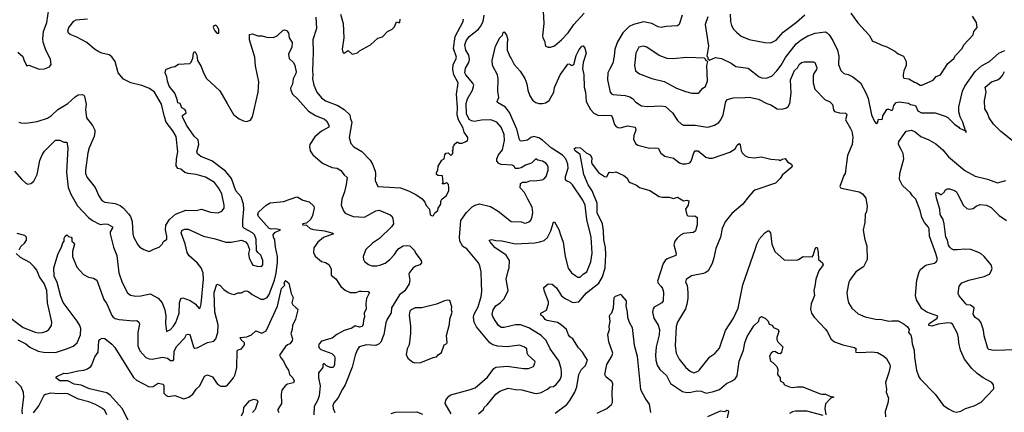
# Model space of a CAD drawing. Extents: x 1678759 to 1859541, y 384609 to 522867.
# Tile 319 of 466: x 1778315 to 1787910, y 484948 to 488771. Entities that reach past the tile are written whole.
import ezdxf

# ---------------------------------------------------------------- set-up
doc = ezdxf.new("R2010")
doc.units = 0

msp = doc.modelspace()

# ---------------------------------------------------------------- linework, layer by layer
at = {"layer": '0CON20XD'}
for points in [[(1778295, 488456.2), (1778343.6, 488413.6), (1778359.3, 488369.3), (1778385, 488323.3), (1778405, 488327.5), (1778505, 488291.2), (1778555, 488293.3), (1778605, 488312.5), (1778620, 488335), (1778616.2, 488385), (1778564.5, 488484.5), (1778542.2, 488552.2), (1778538.8, 488585), (1778546.9, 488655), (1778580.4, 488745), (1778597.6, 488872.4)], [(1778305, 487773.8), (1778325, 487766.7), (1778375, 487763.8), (1778485, 487779.2), (1778586.3, 487813.7), (1778625, 487838.6), (1778685, 487897.5), (1778784.3, 487955), (1778855, 488019.4), (1778885, 488039.2), (1778922.3, 488042.3), (1778938.8, 488035), (1778945.8, 488025), (1778960.9, 487949.1), (1778956.7, 487896.7), (1778966.8, 487816.8), (1779025, 487740), (1779045.5, 487695.5), (1779048.1, 487675), (1779041.5, 487635), (1778991.2, 487525), (1778978.6, 487475), (1778954.4, 487305.6), (1778957.5, 487275), (1778972.7, 487235), (1779048.6, 487138.6), (1779087.1, 487055), (1779115, 487010.8), (1779145, 486993.1), (1779245, 486982.5), (1779295, 486960.5), (1779326.6, 486936.6), (1779375, 486880), (1779393.9, 486853.9), (1779411.5, 486805), (1779417.5, 486685), (1779425, 486657.5), (1779465, 486577.5), (1779485, 486557.5), (1779525, 486532.5), (1779577, 486513), (1779628.3, 486541.7), (1779673, 486557), (1779703, 486587), (1779717, 486613), (1779747.5, 486635), (1779748, 486662), (1779734.4, 486724.4), (1779738.2, 486771.8), (1779775.4, 486824.6), (1779832.7, 486877.3), (1779935, 486917.8), (1780035, 486914.2), (1780085, 486926), (1780175, 486895.8), (1780247.7, 486892.3), (1780285, 486906.7), (1780306.2, 486935), (1780308, 486965), (1780285, 487076.7), (1780252.5, 487135), (1780211.9, 487185), (1780125, 487238.5), (1780033.8, 487263.8), (1779955, 487273.6), (1779925, 487284.5), (1779885, 487316.2), (1779855, 487322.5), (1779838.6, 487348.6), (1779844, 487416), (1779856.1, 487485), (1779838.2, 487635), (1779808.1, 487688.1), (1779742.4, 487775), (1779724.2, 487825), (1779695, 487948.8), (1779628.1, 488065), (1779580.8, 488100.8), (1779505, 488129.3), (1779397.3, 488157.3), (1779325, 488193.3), (1779275.5, 488255), (1779245.6, 488365), (1779211.2, 488411.2), (1779185, 488430), (1779115, 488444.2), (1779087.3, 488457.3), (1779045, 488484), (1778968.1, 488548.1), (1778871.9, 488601.9), (1778805, 488625.8), (1778790.7, 488640.7), (1778783.6, 488663.6), (1778792.9, 488695), (1778841.7, 488758.3), (1778865, 488768.6), (1778975, 488778.5)], [(1781199.6, 488795), (1781208.5, 488685), (1781170, 488575), (1781174.5, 488455), (1781167.1, 488275), (1781172.7, 488235), (1781166.7, 488195), (1781180, 488135), (1781209.5, 488065), (1781255, 488010.5), (1781295, 487982.7), (1781416.5, 487936.5), (1781477.5, 487897.5), (1781530.8, 487845), (1781537.8, 487805), (1781551.9, 487775), (1781524.2, 487624.2), (1781540, 487565), (1781572.4, 487532.4), (1781647.8, 487487.8), (1781730, 487405), (1781751.9, 487365), (1781777.5, 487295), (1781782, 487275), (1781777.5, 487205), (1781805.8, 487145.8), (1782025, 487133.1), (1782104.3, 487104.3), (1782175, 487068.8), (1782235.7, 487025.7), (1782261.2, 486995), (1782275, 486962.5), (1782306.7, 486925), (1782315, 486870), (1782335, 486860), (1782346.4, 486863.6), (1782360.7, 486889.3), (1782390, 486915), (1782393.3, 486936.7), (1782420, 486975), (1782417.5, 487005), (1782427, 487023), (1782470, 487055), (1782496.2, 487105), (1782496.4, 487133.6), (1782492.5, 487165), (1782485, 487177.5), (1782475, 487182.5), (1782455, 487172.5), (1782431.7, 487171.7), (1782440, 487185), (1782435, 487250), (1782393.6, 487253.6), (1782377.5, 487265), (1782377.5, 487285), (1782390, 487305), (1782393.3, 487345), (1782427, 487403), (1782450, 487415), (1782457.5, 487455), (1782467, 487473), (1782490, 487475), (1782515, 487450), (1782529.3, 487460.7), (1782537.5, 487475), (1782532.5, 487495), (1782540, 487505), (1782540, 487535), (1782550, 487545), (1782550, 487555), (1782575, 487580), (1782585, 487580), (1782598.3, 487568.3), (1782625, 487568.8), (1782662.5, 487585), (1782677.5, 487595), (1782683, 487607), (1782682.5, 487625), (1782646, 487675), (1782635.6, 487715), (1782589.6, 487795), (1782577.3, 487845), (1782580.8, 487915), (1782570.3, 488045), (1782586.2, 488155), (1782545.3, 488235), (1782534.7, 488285), (1782538.2, 488335), (1782565.3, 488384.7), (1782570, 488405), (1782540.5, 488490.5), (1782558.9, 488608.9), (1782635.5, 488755), (1782641.1, 488775)], [(1781440, 488825), (1781467.5, 488735), (1781474.1, 488595.9), (1781456.2, 488485), (1781464.3, 488455), (1781475, 488446.2), (1781515, 488470), (1781555, 488436.2), (1781605, 488447.5), (1781625, 488467.5), (1781733, 488527), (1781805, 488590), (1781850, 488605), (1781900, 488655), (1781945, 488680), (1781967, 488703), (1781985, 488750), (1782005, 488742.5), (1782017.5, 488745), (1782022.5, 488775)], [(1782518.2, 484935), (1782461.5, 485035), (1782465.8, 485065), (1782495, 485104.2), (1782515, 485120), (1782695, 485166.7), (1782751.8, 485188.2), (1782846.7, 485266.7), (1782875, 485291.9), (1782935.4, 485374.6), (1782955, 485388.2), (1783065, 485396.5), (1783225, 485375.8), (1783273.9, 485376.1), (1783322.5, 485395), (1783338.8, 485435), (1783335, 485447.5), (1783271.2, 485505), (1783261.2, 485525), (1783256, 485565), (1783235, 485584), (1783185, 485601.1), (1783065, 485585.5), (1782975, 485593.8), (1782925, 485606), (1782895.7, 485625.7), (1782765, 485780), (1782742.9, 485825), (1782735.4, 485875), (1782744.7, 485905.3), (1782782.3, 485975), (1782811.5, 486075), (1782818.7, 486125), (1782814.6, 486205), (1782812.1, 486315), (1782798.5, 486375), (1782785, 486403.8), (1782670.7, 486540.7), (1782633.9, 486563.9), (1782605.4, 486615.4), (1782601.2, 486655), (1782615, 486817.5), (1782667.6, 486892.4), (1782725, 486947.8), (1782754.7, 486965.3), (1782795, 486977.5), (1782901.2, 486951.2), (1782977.7, 486907.7), (1783105, 486805.8), (1783205, 486802.9), (1783235, 486790), (1783255, 486792.9), (1783277.6, 486802.4), (1783295, 486820), (1783307.9, 486852.1), (1783314.5, 486895), (1783308.9, 486945), (1783265.6, 487025), (1783235, 487088), (1783193.3, 487135), (1783193.9, 487176.1), (1783215, 487190), (1783255, 487190.8), (1783285, 487202.9), (1783355, 487204.3), (1783405, 487212.5), (1783425, 487222), (1783445, 487243.3), (1783465.8, 487305), (1783466, 487335), (1783458.8, 487355), (1783443.3, 487375), (1783410, 487395), (1783364, 487404), (1783345, 487416.2), (1783302.5, 487375), (1783245, 487356), (1783201.3, 487328.7), (1783175, 487320.8), (1783143, 487323), (1783132.5, 487345), (1783114.3, 487354.3), (1783005, 487362.4), (1782985, 487370.7), (1782964.6, 487395), (1782964.5, 487415), (1782981.5, 487455), (1783020.8, 487505), (1783040, 487595), (1783034.7, 487655), (1783007.9, 487725), (1782965, 487773.5), (1782905, 487796.6), (1782816, 487794), (1782745, 487780), (1782716, 487785), (1782695, 487801.1), (1782667.2, 487855), (1782663.9, 487955), (1782678.5, 488001.5), (1782727.3, 488085), (1782739.1, 488135), (1782732.1, 488152.1), (1782661.9, 488235), (1782652.8, 488255), (1782659.3, 488300.7), (1782690.5, 488355), (1782699.6, 488385), (1782690.4, 488425), (1782662.9, 488475), (1782653.9, 488525), (1782665.3, 488565), (1782695, 488608.2), (1782785, 488680), (1782806.5, 488705), (1782830.4, 488755), (1782842.3, 488815)], [(1783416, 488855), (1783421.9, 488735), (1783410.8, 488615), (1783414.2, 488594.2), (1783430, 488565), (1783440, 488515), (1783463.9, 488503.9), (1783485.9, 488504.1), (1783525, 488518), (1783595, 488575.8), (1783658.1, 488645), (1783713.8, 488726.2), (1783815, 488834.2)], [(1784769.2, 488815), (1784740, 488725), (1784725, 488710), (1784615, 488706.2), (1784565, 488694.4), (1784535, 488701.9), (1784474.6, 488734.6), (1784395, 488749.1), (1784295, 488725.5), (1784255, 488705.5), (1784193.3, 488645), (1784140, 488555), (1784114.4, 488485), (1784108.9, 488415), (1784093.4, 488346.6), (1784066.7, 488293.3), (1784045.8, 488255), (1784043.3, 488185), (1784070, 488065), (1784080.7, 488050.7), (1784095, 488043.1), (1784215, 488033.3), (1784260, 488020), (1784285.5, 488005.5), (1784318.3, 487968.3), (1784375, 487933.5), (1784435, 487925.6), (1784565, 487931.9), (1784606.6, 487926.6), (1784676.2, 487865), (1784725, 487790), (1784764.4, 487754.4), (1784785, 487744), (1784895.7, 487745.7), (1785015, 487726.2), (1785035, 487726.7), (1785085, 487743.8), (1785128.8, 487771.2), (1785148, 487795), (1785170.8, 487845), (1785197.5, 487975), (1785213.6, 487995), (1785268.9, 488008.9), (1785385, 488013.1), (1785425, 488015.7), (1785515, 487997.5), (1785595, 487954.2), (1785635, 487941.2), (1785695, 487902), (1785745, 487900.8), (1785788.1, 487911.9), (1785805, 487926.2), (1785819.4, 487955), (1785832.9, 488055), (1785825.6, 488185), (1785865, 488276.2), (1785895, 488304), (1785911.4, 488335), (1785935, 488355.8), (1785957.9, 488362.1), (1786051.2, 488361.2), (1786063.6, 488353.6), (1786081.2, 488305), (1786079.2, 488285), (1786053.6, 488246.4), (1786046.9, 488225), (1786048.1, 488155), (1786064.3, 488095), (1786165, 487992), (1786205, 487974.2), (1786235, 487945.8), (1786245, 487892.5), (1786255.9, 487875.9), (1786304.4, 487864.4), (1786362, 487862), (1786371.2, 487855), (1786374, 487844), (1786360.8, 487795), (1786411.1, 487711.1), (1786422.5, 487685), (1786432.7, 487627.3), (1786425.8, 487555), (1786380.9, 487449.1), (1786360, 487275), (1786346.4, 487253.6), (1786307, 487147), (1786313.9, 487133.9), (1786335, 487126.2), (1786495, 487094.2), (1786528, 487075), (1786559.2, 487035), (1786573.8, 486953.8), (1786566.7, 486905), (1786554.4, 486875), (1786550.6, 486795), (1786535.7, 486725), (1786547.1, 486645), (1786569.4, 486565), (1786573.9, 486436.1), (1786536, 486365), (1786463.3, 486316.7), (1786405.7, 486235), (1786395.8, 486215), (1786375.7, 486115), (1786381.4, 486058.6)], [(1785019.3, 488800.7), (1784993.3, 488725), (1785025.7, 488515), (1785010, 488415), (1785020, 488405), (1785021.7, 488391.7), (1785038.3, 488378.3), (1785095, 488404), (1785152.5, 488395), (1785247.4, 488347.4), (1785295, 488314), (1785415, 488298.6), (1785520, 488215), (1785545.7, 488205.7), (1785589.1, 488200.9), (1785645, 488222.5), (1785693.1, 488275), (1785735, 488328.6), (1785777.1, 488402.9), (1785882.7, 488535), (1785930.6, 488575), (1785995, 488614.4), (1786065, 488641.2), (1786165, 488653.1), (1786184.6, 488644.6), (1786202.4, 488622.4), (1786237.9, 488567.9), (1786284.5, 488475), (1786296.4, 488416.4), (1786294.4, 488335), (1786315.6, 488275.6), (1786345, 488246.2), (1786388.8, 488238.8), (1786434.4, 488214.4), (1786509.2, 488155), (1786565, 488054), (1786584.5, 488005), (1786617.1, 487845), (1786645, 487780), (1786665, 487756.7), (1786673.9, 487766.1), (1786685, 487803.3), (1786715, 487798.8), (1786721.2, 487805), (1786726.1, 487833.9), (1786764.3, 487895.7), (1786775, 487902), (1786815, 487885.8), (1786824.4, 487895.6), (1786834.6, 487935), (1786854.5, 487965), (1786885, 487972), (1786975, 487960), (1786996.1, 487946.1), (1787045, 487936.7), (1787066.7, 487885), (1787103.3, 487865), (1787235, 487864.4), (1787335, 487831.1), (1787358.2, 487818.2), (1787423.4, 487753.4), (1787466.2, 487726.2), (1787472.5, 487715), (1787530, 487690), (1787535, 487672.5), (1787540, 487685), (1787530, 487690), (1787506.2, 487775), (1787478.9, 487825), (1787467.3, 487875), (1787466.2, 487923.8), (1787502.3, 488075), (1787525.5, 488125), (1787624.2, 488265.8), (1787688.2, 488321.8), (1787765.8, 488365), (1787855.3, 488444.7), (1787915, 488470.6)], [(1785237.1, 488825), (1785240.8, 488755), (1785251.9, 488715), (1785270.7, 488680.7), (1785301.2, 488651.2), (1785345, 488610.8), (1785425, 488577.1), (1785575, 488548.1), (1785635, 488545.8), (1785686.4, 488573.6), (1785755, 488651.4), (1785885, 488746.5), (1785965, 488817.3)], [(1786413.9, 488833.9), (1786482.1, 488742.1), (1786591.3, 488621.3), (1786625, 488561.2), (1786655, 488553.8), (1786715, 488522.9), (1786765, 488505.6), (1786843.5, 488463.5), (1786875, 488440), (1786927, 488417), (1786952, 488365), (1786952.5, 488325), (1786930, 488275), (1786923.3, 488235), (1786923.3, 488215), (1786930.7, 488200.7), (1786980, 488195), (1787033, 488163), (1787055, 488156.7), (1787090, 488135), (1787105, 488133.3), (1787216.1, 488183.9), (1787245, 488216.7), (1787286.7, 488235), (1787358.8, 488345), (1787416.8, 488393.2), (1787435.7, 488424.3), (1787498.8, 488491.2), (1787516.2, 488525), (1787605, 488622.5), (1787613.9, 488656.1), (1787646, 488694), (1787638, 488745), (1787601.2, 488805)], [(1780255, 488640), (1780256.7, 488675), (1780240, 488705), (1780225, 488717.5), (1780205, 488712.5), (1780201.2, 488695), (1780215, 488663.3), (1780235, 488640), (1780255, 488640)], [(1778265, 487297.1), (1778335, 487214.3), (1778375, 487179.2), (1778395, 487169.2), (1778422.5, 487175), (1778451.7, 487198.3), (1778485, 487263.3), (1778511.1, 487398.9), (1778532.5, 487455), (1778555, 487490), (1778665, 487596.7), (1778705, 487597.5), (1778745, 487577.5), (1778775, 487580), (1778782.9, 487522.9), (1778770.9, 487285), (1778787.9, 487137.9), (1778813, 487073), (1778877.7, 486957.7), (1778984.7, 486844.7), (1779025.3, 486815.3), (1779084.7, 486784.7), (1779105, 486778.5), (1779137.4, 486782.6), (1779175, 486779.1), (1779217.5, 486755), (1779220, 486745), (1779197.5, 486705), (1779196.1, 486685), (1779228.9, 486555), (1779262.5, 486475), (1779279.5, 486305), (1779312.2, 486212.2), (1779365, 486111.2), (1779395, 486087.5), (1779445, 486080.6), (1779495, 486083.6), (1779585, 486101.9), (1779665, 486059.2), (1779702.8, 486012.8), (1779728.1, 485945), (1779738.6, 485885), (1779735.7, 485815), (1779746.7, 485736.7), (1779785.8, 485755), (1779815, 485787.1), (1779836.9, 485823.1), (1779868.4, 485915), (1779873.1, 486015), (1779884.5, 486055.5), (1779905, 486064.2), (1779976.1, 486036.1), (1780023.9, 486003.9), (1780065, 485960), (1780073, 485967), (1780083.3, 486005), (1780105.9, 486244.1), (1780102.5, 486305), (1780083.8, 486355), (1780045.5, 486405), (1779965, 486473.6), (1779946.7, 486505), (1779928.2, 486588.2), (1779888.9, 486695), (1779898, 486722), (1779925, 486732.7), (1779955, 486732.9), (1780105.8, 486664.2), (1780218.6, 486638.6), (1780325, 486604.5), (1780375, 486604.4), (1780475, 486624), (1780515, 486608), (1780533, 486587), (1780553.3, 486535), (1780544.2, 486495), (1780550.9, 486450.9), (1780584, 486385), (1780625, 486370), (1780672, 486368), (1780684.3, 486385.7), (1780685.6, 486425), (1780665, 486480), (1780634.3, 486504.3), (1780623.3, 486525), (1780618, 486635), (1780602.5, 486675), (1780584.4, 486694.4), (1780505, 486736.9), (1780490.6, 486755), (1780488.8, 486815), (1780499.1, 486925), (1780494.6, 486975.4), (1780473.7, 487045), (1780421.3, 487105), (1780379.6, 487225), (1780321.5, 487295), (1780188.1, 487398.1), (1780079.6, 487439.6), (1780046, 487465), (1780040.8, 487485), (1780061.4, 487555), (1780052.3, 487602.3), (1780015, 487636.2), (1779940.6, 487745), (1779901.2, 487825), (1779902.3, 487837.7), (1779935.5, 487864.5), (1779935, 487882.5), (1779925, 487895.6), (1779894, 487914), (1779880, 487955), (1779855, 487962.5), (1779850, 487995), (1779825.8, 488055), (1779772.2, 488125), (1779755, 488172.5), (1779749.4, 488215), (1779732.5, 488255), (1779739.6, 488285), (1779795, 488310), (1779825.9, 488314.1), (1779861.7, 488338.3), (1779972.5, 488345), (1779985, 488357.5), (1780002.3, 488397.7), (1780007.5, 488445), (1780015, 488457.5), (1780025, 488457.5), (1780041.2, 488425), (1780048, 488375), (1780084.3, 488314.3), (1780105.5, 488255), (1780135, 488197.5), (1780265, 488080), (1780337.8, 487955), (1780397.6, 487847.6), (1780455, 487804.4), (1780495, 487785.7), (1780525, 487780), (1780565, 487793.8), (1780584.4, 487825.6), (1780637.9, 488065), (1780644.5, 488165), (1780613.3, 488323.3), (1780607.3, 488407.3), (1780553.1, 488575), (1780555, 488627.5), (1780583, 488633), (1780633.9, 488613.9), (1780675, 488613.8), (1780735, 488598.8), (1780795, 488600), (1780825, 488613.3), (1780881.7, 488668.3), (1780895, 488672.5), (1780915, 488667.5), (1780933.3, 488643.3), (1780942, 488595), (1780968.8, 488548.8), (1780965.5, 488505), (1780935.7, 488435), (1780940, 488395)], [(1782785, 484933.6), (1782833.3, 484975), (1782841.2, 484995), (1782869.4, 485020.6), (1782955.6, 485124.4), (1782995, 485154.3), (1783075, 485184.4), (1783145, 485169.4), (1783208.3, 485168.3), (1783326.6, 485133.4), (1783355, 485131.5), (1783395, 485141.1), (1783457.9, 485172.1), (1783485, 485195.7), (1783515, 485201.1), (1783542.5, 485217.5), (1783582.4, 485267.6), (1783594.4, 485305), (1783595.5, 485335), (1783590.6, 485375), (1783569.1, 485449.1), (1783484.8, 485564.8), (1783445, 485648.1), (1783395.6, 485695), (1783275, 485769.7), (1783195, 485798.5), (1783145, 485799.6), (1783035, 485774.2), (1783005, 485773.8), (1782982.1, 485792.1), (1782947.5, 485842.5), (1782925, 485881.2), (1782918.9, 485905), (1782928.1, 485945), (1782954, 485985), (1782998, 486015), (1783035, 486052), (1783073.3, 486135), (1783056.1, 486243.9), (1783073.8, 486325), (1783086, 486355), (1783088.8, 486425), (1783055, 486480), (1782945, 486553.8), (1782895, 486610), (1782890, 486625), (1782915, 486630), (1782955, 486620), (1783013.2, 486616.8), (1783145, 486588.2), (1783335, 486599.2), (1783385, 486607.3), (1783425, 486622.2), (1783458.5, 486651.5), (1783489.1, 486715), (1783515, 486800), (1783525, 486803.3), (1783568.1, 486728.1), (1783586.3, 486676.3), (1783610.6, 486605), (1783628.9, 486465), (1783660.9, 486350.9), (1783692.9, 486305), (1783735, 486277.1), (1783755, 486265.8), (1783775, 486263.8), (1783806.3, 486293.7), (1783841.1, 486315), (1783878.9, 486415), (1783893.3, 486496.7), (1783885, 486652.5), (1783840.4, 486825), (1783824.6, 486965), (1783800.9, 487015), (1783702.7, 487162.7), (1783680.6, 487185), (1783642.2, 487202.2), (1783632.7, 487215), (1783634.2, 487245.8), (1783660.3, 487325), (1783656.6, 487365), (1783635.6, 487415.6), (1783605, 487453.1), (1783493.4, 487523.4), (1783409.9, 487599.9), (1783375, 487621.2), (1783325, 487632.5), (1783297.1, 487622.9), (1783263.1, 487596.9), (1783205, 487588.8), (1783192.2, 487592.2), (1783184.4, 487605), (1783160, 487705), (1783087.2, 487867.2), (1783049.1, 487919.1), (1782971.2, 487965), (1782966.2, 487975), (1782982.5, 488015), (1782972.9, 488072.9), (1782978.6, 488195), (1782971.4, 488235), (1782922.5, 488325), (1782920, 488375), (1782950, 488515), (1782993.8, 488595), (1783018.8, 488621.2), (1783025, 488647.5), (1783035, 488652.5), (1783059.5, 488619.5), (1783072.5, 488575), (1783066.4, 488553.6), (1783066.2, 488475), (1783093.3, 488405), (1783105, 488392.5), (1783132.5, 488335), (1783190.6, 488270.6), (1783237.8, 488197.8), (1783258, 488148), (1783266.5, 488085), (1783285, 488028.8), (1783315, 487984.2), (1783344.6, 487964.6), (1783375, 487955.7), (1783410, 487955), (1783438.1, 487961.9), (1783474.3, 487985.7), (1783519.2, 488065), (1783527.9, 488112.1), (1783580, 488235), (1783655, 488338), (1783665, 488341.2), (1783695, 488326.2), (1783714.1, 488335.9), (1783737.1, 488422.9), (1783763.3, 488475), (1783794, 488515), (1783806.1, 488516.1), (1783822.5, 488495), (1783833.9, 488443.9), (1783805.8, 488355.8), (1783800.6, 488295), (1783813.1, 488233.1), (1783815.5, 488114.5), (1783827.1, 488065), (1783835.7, 487975), (1783876.9, 487896.9), (1783910.2, 487860.2), (1783955, 487838.5), (1784005, 487842.7), (1784077.8, 487837.8), (1784086.9, 487826.9), (1784111.4, 487751.4), (1784125, 487734.2), (1784145, 487722), (1784165, 487719.4), (1784236.8, 487736.8), (1784312.5, 487725), (1784318.1, 487695), (1784298.1, 487645), (1784296.6, 487606.6), (1784316.2, 487566.2), (1784339.2, 487549.2), (1784451.1, 487521.1), (1784515, 487524.2), (1784535, 487519.2), (1784561.7, 487471.7), (1784600.9, 487440.9), (1784685, 487421.8), (1784745, 487378.5), (1784775, 487368.2), (1784805, 487367.5), (1784845, 487376.9), (1784859.5, 487395), (1784885, 487476.2), (1784896.7, 487495), (1784925, 487492.9), (1785002.1, 487432.1), (1785035, 487422.1), (1785065, 487422.1), (1785235, 487480), (1785285.5, 487514.5), (1785305, 487551.2), (1785325, 487566.2), (1785334.1, 487554.1), (1785345.8, 487495.8), (1785355.7, 487475.7), (1785385.6, 487445.6), (1785415, 487434.3), (1785475, 487425.6), (1785545, 487435.6), (1785635, 487412.5), (1785715, 487407.5), (1785725, 487400), (1785746.4, 487413.6), (1785775, 487420), (1785798, 487388), (1785836.7, 487365), (1785842, 487345), (1785838, 487335), (1785748.8, 487261.2), (1785724.3, 487225.7), (1785679.1, 487180.9), (1785478.6, 487111.4), (1785458.1, 487095), (1785417.8, 487045), (1785363.1, 486975), (1785255, 486884.4), (1785188.1, 486801.9), (1785161.7, 486738.3), (1785144.5, 486655), (1785097.5, 486545), (1785079.1, 486450.9), (1785061.4, 486398.6), (1785022.5, 486327.5), (1785001.1, 486308.9), (1784979.8, 486300.2), (1784861.9, 486278.1), (1784808.3, 486241.7), (1784804, 486215), (1784818, 486185), (1784825.7, 486115), (1784825.5, 486055), (1784817.2, 486002.8), (1784803.5, 485955), (1784724.1, 485825.9), (1784710.5, 485785), (1784703.8, 485595), (1784712.5, 485525), (1784740, 485465), (1784804.7, 485384.7), (1784849.1, 485349.1), (1784885, 485332.9), (1784925, 485348), (1784939.7, 485360.3), (1785040.3, 485489.7), (1785087.7, 485522.3), (1785135, 485572.5), (1785194.3, 485745), (1785271.9, 485865), (1785315, 485963.3), (1785361.1, 486188.9), (1785486.7, 486543.3), (1785497.1, 486585), (1785525, 486638.8), (1785575, 486696.2), (1785605, 486716), (1785615, 486714), (1785630, 486695), (1785642.9, 486585), (1785674.3, 486514.3), (1785763.8, 486433.8), (1785885, 486431.2), (1785905, 486436.7), (1785950, 486465), (1786037.4, 486462.6), (1786048.2, 486475), (1786065, 486541.2), (1786075, 486554), (1786085, 486552), (1786097.3, 486505), (1786099.3, 486435), (1786137.8, 486405), (1786144.4, 486385), (1786100.9, 486325), (1786071.9, 486245), (1786064.4, 486175), (1786053.3, 486135), (1786060, 486085), (1786026, 486005), (1786022.3, 485952.3), (1786031.2, 485915), (1786055.9, 485875.9), (1786166.4, 485756.4), (1786184, 485735), (1786221.2, 485661.2), (1786255, 485634), (1786335.9, 485605.9), (1786450.7, 485580.7), (1786466.4, 485566.4), (1786460, 485545), (1786464.2, 485534.2), (1786505, 485530.6), (1786617.1, 485537.1), (1786675, 485530), (1786735, 485496), (1786761.7, 485471.7), (1786794, 485415), (1786797.1, 485395), (1786784.4, 485335), (1786751.7, 485238.3), (1786762.9, 485175), (1786760, 485145), (1786780.6, 485085), (1786775, 485037.5), (1786747.5, 484955), (1786752, 484905)], [(1784864.2, 488055.8), (1784925, 488056.7), (1784935, 488062), (1784973.3, 488105), (1784997.9, 488122.1), (1785015.8, 488175), (1785011.2, 488325), (1785020, 488365), (1785005, 488370), (1784998.3, 488388.3), (1784987.5, 488397.5), (1784815, 488404.4), (1784675, 488390.8), (1784623.4, 488393.4), (1784545, 488421.4), (1784425, 488504.2), (1784395, 488514.2), (1784348.8, 488505), (1784317.8, 488445), (1784306.7, 488325), (1784315, 488273.8), (1784353.3, 488245), (1784475, 488199.4), (1784595, 488170.6), (1784715, 488103.3), (1784801.4, 488071.4), (1784864.2, 488055.8)], [(1780940, 488395), (1780984.2, 488355), (1780996.7, 488325), (1781007.5, 488265), (1781005, 488246.7), (1780978.6, 488195), (1780972, 488145), (1780952.9, 488105), (1780955.6, 488085), (1780974.6, 488044.6), (1781025, 487998.1), (1781130.6, 487880.6), (1781197.9, 487837.9), (1781285, 487801.9), (1781304, 487785), (1781328, 487745), (1781326.2, 487725), (1781255, 487684.4), (1781189.4, 487630.6), (1781142.9, 487555), (1781138.6, 487535), (1781145.8, 487495), (1781170, 487455), (1781264.6, 487374.6), (1781355, 487332.5), (1781407.5, 487325), (1781445, 487303.3), (1781475, 487260), (1781505.8, 487235.8), (1781495.7, 487165), (1781479.4, 487095), (1781454.4, 487025), (1781445.8, 486965), (1781473.3, 486903.3), (1781487.8, 486887.8), (1781565, 486855.5), (1781675, 486848.5), (1781785, 486909.5), (1781817.1, 486917.1), (1781925, 486870), (1781944.1, 486854.1), (1781950.8, 486835), (1781958.6, 486785), (1781937, 486753), (1781819.6, 486640.4), (1781752.5, 486595), (1781688, 486535), (1781660.8, 486465), (1781664.4, 486435), (1781675, 486415.8), (1781715, 486388.1), (1781745, 486375.6), (1781795, 486373.3), (1781825, 486379.5), (1781875, 486401.1), (1781920.8, 486435), (1781966, 486485), (1781988.9, 486521.1), (1782008, 486545), (1782051.3, 486568.7), (1782095, 486573.1), (1782115, 486568.6), (1782162.5, 486525), (1782176.2, 486495), (1782227.8, 486427.8), (1782230.8, 486405), (1782214.5, 486385.5), (1782175, 486371.9), (1782150, 486355), (1782111.7, 486308.3), (1782106.9, 486295), (1782115.7, 486234.3), (1782111.1, 486198.9), (1782068.1, 486131.9), (1782015, 486092.5), (1781936.7, 485965), (1781934.6, 485915.4), (1781896.4, 485855), (1781881.9, 485818.1), (1781863.5, 485705), (1781835, 485632.5), (1781816.5, 485613.5), (1781785, 485598.8), (1781694.5, 485605.5), (1781622.5, 485585), (1781603.1, 485555), (1781583.5, 485505), (1781555, 485388.8), (1781487.5, 485215), (1781459.4, 485175), (1781413.5, 485086.5), (1781375, 485041.2), (1781365.8, 485015), (1781368.1, 484985), (1781386.6, 484946.6)], [(1788033.8, 487555), (1787875, 487683.1), (1787805.7, 487755), (1787761.4, 487815), (1787745, 487861.2), (1787720, 487905), (1787717.5, 487985), (1787732, 488065), (1787724, 488115), (1787785, 488165.6), (1787845, 488185.7), (1787868.8, 488201.2), (1787891.7, 488228.3), (1787912, 488268)], [(1786381.4, 486058.6), (1786390, 486015), (1786422.4, 485962.4), (1786485, 485905.7), (1786555, 485878.1), (1786655, 485854.4), (1786715, 485851.9), (1786785, 485834.3), (1786815, 485840), (1786875, 485838), (1786935, 485806.2), (1786965, 485781.2), (1786982, 485755), (1786976.2, 485725), (1786998.3, 485698.3), (1787005.5, 485675.5), (1787010.6, 485615), (1787030.6, 485555), (1787034.4, 485485.6), (1787055, 485357.5), (1787077.1, 485295), (1787090.8, 485275), (1787235.6, 485125.6), (1787315, 485018.8), (1787365, 484981.2), (1787415, 484956.2), (1787445, 484951.2), (1787485, 484960.8), (1787533.1, 484986.9), (1787615, 485011.1), (1787685, 485045.8), (1787803.3, 485175), (1787807.5, 485185), (1787803.3, 485215), (1787787.3, 485237.3), (1787705, 485283.1), (1787645, 485325.6), (1787594.4, 485375), (1787521.5, 485465), (1787481.5, 485555), (1787465.5, 485625), (1787464.2, 485675), (1787452.2, 485715), (1787405.7, 485805), (1787387.5, 485817.5), (1787359.5, 485819.5), (1787264.7, 485805.3), (1787205, 485788.2), (1787174.1, 485794.1), (1787173.8, 485805), (1787183.8, 485815), (1787254.4, 485865), (1787262.5, 485885), (1787155, 485924), (1787105.7, 485955.7), (1787084.6, 485994.6), (1787053.5, 486043.5), (1787045.4, 486085), (1787057.9, 486235), (1787078.5, 486315), (1787092.2, 486337.8), (1787135, 486373.1), (1787155, 486384.3), (1787227.9, 486402.1), (1787246.6, 486413.4), (1787257.5, 486435), (1787243.5, 486495), (1787182.3, 486665), (1787178.2, 486735), (1787168.9, 486755), (1787132.2, 486795), (1787106.5, 486845), (1787090.4, 486915), (1787047.8, 487025), (1787015, 487055.8), (1786995.3, 487085.3), (1786918.3, 487158.3), (1786887.8, 487215), (1786893.1, 487275), (1786930, 487415), (1786925, 487467.5), (1786905, 487508.8), (1786878.1, 487555), (1786881.4, 487585), (1786952, 487685), (1787005, 487696.9), (1787040.7, 487680.7), (1787095, 487632.5), (1787175, 487601.4), (1787241.7, 487561.7), (1787309.2, 487505), (1787365, 487436), (1787525, 487303.1), (1787625, 487248.1), (1787745, 487220), (1787845, 487184.3), (1787925, 487207.1)], [(1783531.3, 484938.7), (1783646.3, 485023.7), (1783677.2, 485062.8), (1783724.4, 485145), (1783744.5, 485195), (1783763.1, 485315), (1783787.8, 485362.2), (1783827.5, 485405), (1783847.1, 485455), (1783800, 485535), (1783759.2, 485575), (1783705, 485663.8), (1783674.5, 485684.5), (1783662, 485702), (1783643.3, 485755), (1783591.3, 485801.3), (1783555, 485823.6), (1783455, 485840.8), (1783435, 485852), (1783415, 485880), (1783393.3, 485895), (1783393.3, 485915), (1783446.9, 485943.1), (1783467.8, 486005), (1783468.9, 486025), (1783425.8, 486135), (1783423.8, 486165), (1783465, 486198.8), (1783505, 486196.2), (1783545, 486162), (1783595, 486082), (1783628.8, 486055), (1783705, 486017.1), (1783764.5, 486025.5), (1783836.8, 486113.2), (1783958.6, 486205), (1783995, 486267.5), (1784020.8, 486355), (1784026.9, 486485), (1784022, 486552), (1784006.6, 486626.6), (1784002.9, 486715), (1783992.7, 486785), (1783941.8, 486891.8), (1783940.6, 486985), (1783893.3, 487103.3), (1783855, 487163.1), (1783810.9, 487265), (1783777.5, 487457.5), (1783726.7, 487495), (1783716.7, 487515), (1783733.9, 487526.1), (1783780, 487525), (1783834.2, 487474.2), (1783875, 487456.7), (1783890, 487425), (1783887.1, 487385), (1783892.5, 487365), (1783954.6, 487284.6), (1784015, 487243.3), (1784035, 487242.5), (1784055, 487282.5), (1784065, 487286.7), (1784095, 487283.3), (1784125, 487290), (1784202.5, 487255)], [(1784202.5, 487255), (1784231.2, 487231.2), (1784251.2, 487195), (1784263.3, 487185), (1784325, 487160), (1784356.1, 487136.1), (1784455, 487106.7), (1784545, 487050), (1784575, 487043.3), (1784645, 487043.3), (1784685, 487030), (1784725, 487043.3), (1784785, 487007.5), (1784815, 487014), (1784836.4, 487006.4), (1784828.2, 486965), (1784803.8, 486926.2), (1784815, 486872.5), (1784825, 486860), (1784875, 486856.7), (1784895, 486862.5), (1784917.5, 486845), (1784915.9, 486774.1), (1784901.2, 486715), (1784879.4, 486700.6), (1784785, 486690.5), (1784755, 486674.5), (1784721.4, 486645), (1784700, 486615), (1784689.5, 486580.5), (1784710.8, 486495), (1784708.8, 486475), (1784625, 486443.6), (1784603.8, 486426.2), (1784583.7, 486396.3), (1784531.1, 486225), (1784536.9, 486205), (1784564.5, 486174.5), (1784578.6, 486155), (1784588.6, 486118.6), (1784586.4, 486033.6), (1784573.8, 486015), (1784497.3, 485972.7), (1784486.7, 485955), (1784481.1, 485925), (1784493.3, 485865), (1784536.7, 485796.7), (1784548.2, 485755), (1784547.4, 485702.6), (1784517.3, 485585), (1784510.4, 485505), (1784513.8, 485455), (1784526.4, 485406.4), (1784551.4, 485365), (1784616.2, 485306.2), (1784657.8, 485227.8), (1784775, 485151.4), (1784815, 485140), (1784855, 485142.9), (1784915, 485157.7), (1784955, 485153.6), (1785005, 485135.6), (1785075, 485152.2), (1785135, 485171.4), (1785202.4, 485227.6), (1785258.1, 485255), (1785286.4, 485273.6), (1785306.9, 485305), (1785326.8, 485445), (1785367.3, 485552.7), (1785382.5, 485625), (1785403.3, 485686.7), (1785468.7, 485791.3), (1785516, 485835), (1785522.9, 485867.1), (1785545, 485880), (1785583, 485863), (1785607.5, 485835), (1785617, 485807), (1785647, 485797), (1785660, 485775), (1785705, 485753.3), (1785713.8, 485735), (1785693.9, 485676.1), (1785693.3, 485655), (1785701.2, 485635), (1785751.2, 485585), (1785738.8, 485535), (1785725, 485517.5), (1785705, 485520), (1785675, 485539.2), (1785655, 485535.8), (1785638.8, 485525), (1785622.5, 485495), (1785630, 485445), (1785655, 485432.5), (1785693.3, 485395), (1785702, 485365), (1785698, 485315), (1785726.7, 485285), (1785726.7, 485255), (1785755, 485240), (1785766.7, 485215), (1785815, 485195.7), (1785845, 485190.8), (1785890, 485195), (1785945, 485196.9), (1786115, 485128.8), (1786136.4, 485123.6), (1786166.4, 485126.4), (1786225, 485100), (1786245, 485100), (1786245, 485092.5), (1786225, 485090), (1786217, 485083), (1786168, 485032), (1786160, 484985), (1786170, 484925)], [(1788025, 485555.7), (1787805, 485550.6), (1787760, 485560), (1787748.3, 485568.3), (1787713.2, 485693.2), (1787708.3, 485748.3), (1787680, 485825), (1787665, 485846.2), (1787625, 485871.2), (1787606, 485905), (1787616.2, 485965), (1787580.3, 485990.3), (1787545.8, 485995.8), (1787535, 486003.3), (1787471.2, 486081.2), (1787460, 486105), (1787468.8, 486175), (1787495, 486210), (1787562.5, 486235), (1787715, 486271.1), (1787765, 486294.2), (1787778.6, 486315), (1787791.2, 486348.8), (1787781.9, 486385), (1787714.4, 486465), (1787685, 486490.5), (1787652, 486508), (1787585, 486532.5), (1787525, 486536.9), (1787450.9, 486529.1), (1787415, 486531.5), (1787395, 486539.4), (1787378.9, 486555), (1787366.7, 486575), (1787355.6, 486625), (1787340, 486655), (1787323.8, 486783.8), (1787313.1, 486825), (1787285.8, 486875), (1787280.8, 486925), (1787247.5, 487035), (1787241.2, 487075), (1787245, 487087.5), (1787265, 487086.7), (1787295, 487066.7), (1787325, 487093.3), (1787336.7, 487115), (1787355, 487124), (1787375, 487126), (1787425, 487107.1), (1787443.6, 487093.6), (1787455, 487076), (1787512.8, 486962.8), (1787545, 486934.3), (1787567.3, 486927.3), (1787605, 486932.9), (1787635.6, 486954.4), (1787675, 486971.4), (1787735, 486964.3), (1787781.4, 486941.4), (1787859.2, 486865), (1787932.5, 486815)], [(1778295, 485652.9), (1778374.7, 485614.7), (1778415, 485582.7), (1778495, 485542.7), (1778545, 485534.6), (1778665, 485530), (1778780.7, 485570.7), (1778836.9, 485593.1), (1778874, 485625), (1778907.8, 485702.2), (1778909.6, 485765), (1778900, 485795), (1778876.2, 485835), (1778737.8, 486017.8), (1778716, 486075), (1778681.1, 486211.1), (1778650.5, 486275), (1778645.8, 486355), (1778689.4, 486495), (1778723.1, 486555), (1778735, 486597.5), (1778746.7, 486615), (1778747.5, 486645), (1778757.5, 486665), (1778775, 486676.7), (1778791.7, 486661.7), (1778817.5, 486655), (1778823.8, 486643.8), (1778824.2, 486614.2), (1778846.7, 486595), (1778850, 486585), (1778828.1, 486515), (1778828.1, 486465), (1778872.4, 486362.4), (1778935, 486291.4), (1778985, 486263.3), (1779035, 486252.9), (1779065, 486234), (1779136, 486046), (1779165, 486004), (1779211.9, 485891.9), (1779225, 485874.3), (1779245, 485861.9), (1779285, 485851.1), (1779425, 485838.1), (1779455, 485840.8), (1779475.6, 485825.6), (1779481.4, 485805), (1779467.5, 485725), (1779466.7, 485595), (1779485.4, 485545.4), (1779543.1, 485483.1), (1779575, 485467.8), (1779605, 485464.4), (1779705, 485484.4), (1779755, 485474.2), (1779785, 485454.4), (1779808.6, 485451.4), (1779816.7, 485463.3), (1779821.2, 485545), (1779846.9, 485593.1), (1779922.9, 485675), (1779941.2, 485705), (1779955, 485710), (1779968, 485705), (1779975.6, 485695), (1780007, 485587), (1780014.3, 485574.3), (1780022.3, 485572.3), (1780045, 485577.5), (1780145, 485628.9), (1780207.5, 485642.5), (1780227.4, 485662.6), (1780245.4, 485725.4), (1780249.5, 485799.5), (1780215.3, 485925), (1780210.9, 486115), (1780235, 486196.7), (1780266.2, 486185), (1780305.5, 486145.5), (1780345, 486116), (1780375, 486102.5), (1780405.9, 486094.1), (1780445, 486111.2), (1780475, 486112.9), (1780505, 486129.4), (1780525, 486130.8), (1780544.2, 486124.2), (1780581.2, 486095), (1780665, 486048.8), (1780695, 486049.2), (1780725, 486067.5), (1780745, 486094.2), (1780798.1, 486235), (1780814, 486304), (1780828.2, 486411.8), (1780826.9, 486465), (1780808.2, 486555), (1780802.5, 486625), (1780788.2, 486655), (1780786.2, 486675), (1780802, 486698), (1780856.9, 486725), (1780807.5, 486735), (1780765, 486730.2), (1780745, 486738.8), (1780643.2, 486855), (1780634, 486876), (1780642.6, 486897.4), (1780715, 486963.8), (1780755, 486987.5), (1780885, 487000), (1781015, 487046.7), (1781025, 487043.8), (1781072.9, 487012.9), (1781135, 486996.2), (1781179.7, 486955), (1781182.9, 486935), (1781168.8, 486865), (1781151.5, 486828.5), (1781108.7, 486791.3), (1781070, 486785), (1781073.3, 486775), (1781110.3, 486770.3), (1781145, 486739.4), (1781178, 486728), (1781285, 486715.4), (1781357.5, 486695), (1781373.3, 486685), (1781275, 486649.2), (1781219.2, 486605), (1781181.4, 486548.6), (1781176.7, 486505), (1781195, 486470), (1781255, 486416), (1781295.8, 486405.8), (1781326.9, 486386.9), (1781350, 486345), (1781350, 486285), (1781395, 486248.8), (1781445, 486172), (1781485, 486137.1), (1781535.8, 486115.8), (1781594.3, 486115.7), (1781625, 486128), (1781645, 486128), (1781710, 486125), (1781723.3, 486115), (1781694.5, 486055.5), (1781688.1, 486005), (1781692.5, 485955), (1781671.2, 485915), (1781673.3, 485875), (1781663.9, 485846.1), (1781660.8, 485805), (1781651.2, 485785), (1781625, 485778.1), (1781585, 485791.9), (1781552.7, 485767.3), (1781475.4, 485744.6), (1781405.4, 485704.6), (1781360, 485670), (1781255, 485640), (1781233.6, 485616.4), (1781227.5, 485595), (1781232, 485575), (1781250.3, 485560.3), (1781355, 485522.5), (1781382, 485495), (1781385.6, 485475), (1781380.8, 485415), (1781375.7, 485395), (1781366.2, 485385), (1781340, 485385), (1781305, 485400), (1781285, 485420), (1781275, 485420), (1781270, 485415), (1781270, 485385), (1781225, 485332.5), (1781225.6, 485285), (1781243.8, 485205), (1781231.7, 485108.3), (1781216, 485064), (1781184.3, 485005), (1781181.1, 484925)], [(1778308.3, 486531.7), (1778325.9, 486564.1), (1778360, 486595), (1778380, 486625), (1778380, 486655), (1778365, 486670), (1778289.7, 486689.7)], [(1778175, 485905.5), (1778348.1, 485775), (1778465, 485728.8), (1778495, 485721.1), (1778535.5, 485724.5), (1778575, 485737.1), (1778600, 485755), (1778624.2, 485795), (1778629.2, 485825), (1778585.9, 486015), (1778579.6, 486135), (1778552.4, 486202.4), (1778509.2, 486269.1), (1778482.4, 486332.4), (1778456.3, 486366.4), (1778415, 486405.5), (1778323.3, 486455), (1778281.4, 486495)], [(1779375.4, 484865), (1779312.9, 484985), (1779196.9, 485115), (1779165, 485137.8), (1778995, 485178.2), (1778915, 485212.5), (1778845, 485223.5), (1778785, 485253.4), (1778705, 485254.4), (1778666.7, 485285), (1778675, 485296.7), (1778745, 485328), (1778775, 485326.2), (1778885, 485353.3), (1778940.6, 485359.4), (1778976.9, 485373.1), (1779006.6, 485393.4), (1779018.3, 485411.7), (1779047.5, 485487.5), (1779080, 485535), (1779086.7, 485645), (1779095, 485657.5), (1779118.3, 485671.7), (1779145, 485665.8), (1779212.1, 485612.1), (1779240.7, 485580.7), (1779425, 485286), (1779452.6, 485262.6), (1779575, 485195.8), (1779615, 485200.6), (1779665, 485230.8), (1779711.2, 485221.2), (1779720.8, 485205), (1779720.8, 485135), (1779740.6, 485110.6), (1779761.7, 485101.7), (1779825, 485111.9), (1779915, 485080), (1779962.5, 485095), (1780002, 485125), (1780033.8, 485175), (1780071.2, 485205), (1780115, 485298.8), (1780145, 485312), (1780193.9, 485293.9), (1780233.8, 485235), (1780245, 485217.5), (1780273.6, 485203.6), (1780325, 485204), (1780335, 485208.8), (1780397.2, 485282.8), (1780413, 485317), (1780431.8, 485385), (1780434.3, 485545.7), (1780444.2, 485555.8), (1780476.2, 485565), (1780505.8, 485605), (1780505.8, 485625), (1780474.2, 485655), (1780464.4, 485675.6), (1780526.9, 485683.1), (1780575, 485701.4), (1780615, 485742), (1780675, 485718.6), (1780715, 485741.4), (1780827.3, 485982.7), (1780864.7, 486155), (1780897.5, 486185), (1780891.2, 486205), (1780900.7, 486229.3), (1780905, 486232.5), (1780938.8, 486205), (1780960, 486105), (1780979.2, 486065), (1780966.2, 486015), (1780975.9, 485995.9), (1781005, 485968.8), (1781023.3, 485955), (1781026.7, 485945), (1781001.4, 485855), (1780974.2, 485795), (1780970.8, 485755), (1780958, 485715), (1780973.3, 485665), (1780970, 485645), (1780946.2, 485615), (1780923.3, 485605), (1780905, 485588), (1780848, 485505), (1780856, 485485), (1780886.3, 485446.4), (1780910.5, 485390.5), (1780935, 485358), (1780944, 485315), (1780975.7, 485285), (1780990, 485255), (1780983.3, 485235), (1780925, 485221.4), (1780905, 485209.4), (1780870, 485165), (1780862.1, 485125), (1780867.1, 485035), (1780830, 484975), (1780830, 484965), (1780840, 484945)], [(1783940.7, 484939.3), (1784035, 484984.3), (1784080.8, 485025), (1784090.6, 485045), (1784087.3, 485145), (1784094.5, 485225), (1784085, 485249.2), (1784030.2, 485290.2), (1784015.7, 485315), (1784037.5, 485415), (1784084.6, 485495), (1784093.2, 485525), (1784054.6, 485635), (1784046.2, 485705), (1784061.2, 485755), (1784058.8, 485785), (1784068, 485832), (1784063.4, 485886.6), (1784068.6, 485901.4), (1784083.9, 485916.1), (1784101.2, 485965), (1784108.8, 486065), (1784119.3, 486080.7), (1784175, 486100), (1784181.7, 486081.7), (1784223.3, 486035), (1784226.2, 486015), (1784220, 485985), (1784234, 485925), (1784237.1, 485875), (1784254.5, 485824.5), (1784284.4, 485775), (1784303.7, 485603.7), (1784331.8, 485495), (1784365, 485168.8), (1784415, 485072.9), (1784447.8, 485027.7), (1784461.9, 484945)], [(1782165, 485431.2), (1782225, 485433.3), (1782345, 485482.5), (1782375, 485487.5), (1782392, 485508), (1782425, 485530), (1782450, 485605), (1782468.3, 485611.7), (1782480, 485625), (1782473.3, 485695), (1782503.8, 485805), (1782506.2, 485855), (1782530, 485925), (1782523.6, 485946.4), (1782526.4, 485976.4), (1782507, 486037), (1782485, 486040), (1782455, 486034), (1782375, 486002), (1782235, 485964.4), (1782167.5, 485965), (1782128.8, 485945), (1782117.6, 485932.4), (1782109.4, 485895), (1782121.7, 485788.3), (1782122.9, 485715), (1782110, 485605), (1782090, 485565), (1782080.7, 485510.7), (1782097.5, 485475), (1782145, 485437.5), (1782165, 485431.2)], [(1778342, 484935), (1778338.6, 484965), (1778354.6, 485095), (1778350.2, 485140.2), (1778327.7, 485197.7), (1778275, 485252.2)], [(1779165.4, 484925), (1779145.6, 484965), (1779122.5, 484985), (1779053, 485023), (1778989.4, 485049.4), (1778887.1, 485077.1), (1778785, 485127.7), (1778755, 485132.3), (1778695, 485126.7), (1778615, 485136.2), (1778565, 485122.9), (1778548.3, 485111.7), (1778502.2, 485015), (1778445, 484944.3)], [(1780474.7, 484915.3), (1780494.5, 484955), (1780498.4, 484995), (1780555, 485060.8), (1780595, 485076.2), (1780627.5, 485065), (1780636, 485055), (1780607.9, 484975), (1780584.3, 484945)], [(1781935, 484938.1), (1781975, 484951.1), (1782184.5, 484954.5), (1782239.8, 484929.8)], [(1785021.5, 484908.5), (1785145, 484961.4), (1785185, 484956.2), (1785205, 484970), (1785218.8, 484965), (1785221.2, 484955), (1785207.5, 484895)], [(1786143, 484917), (1785985, 484958.5), (1785875, 484960.5), (1785845, 484954.4), (1785815, 484937.5)]]:
    msp.add_lwpolyline(points, dxfattribs=at)

doc.saveas('drawing.dxf')
